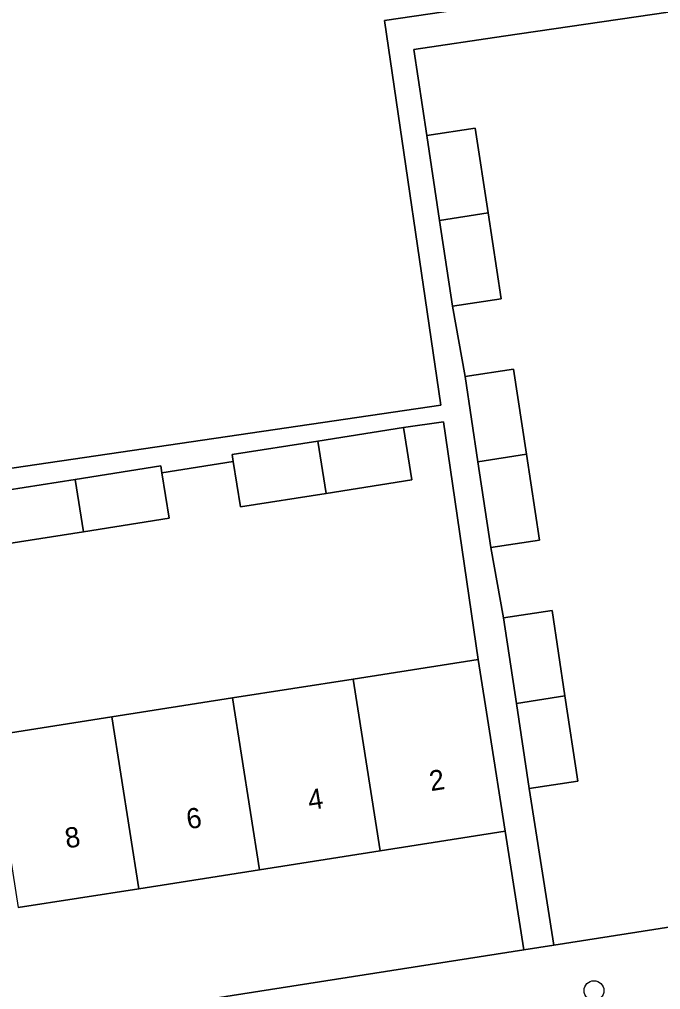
# Model space of a CAD drawing. Extents: x 160077 to 160948, y 386481 to 387498.
# Drawn here: x 160213.12 to 160244.79, y 387321.86 to 387369.78 of the extents above; entities that cross this region are included whole.
import ezdxf

# ---------------------------------------------------------------- set-up
doc = ezdxf.new("R2010")
doc.units = 0
for name, color, linetype in [('IMGEO_Boom', 7, 'Continuous'), ('IMGEO_Erf', 7, 'Continuous'), ('IMGEO_Pand', 7, 'Continuous'), ('IMGEO_Pand_nummerreeks', 7, 'Continuous'), ('IMGEO_Voetpad_open', 7, 'Continuous')]:
    doc.layers.add(name, color=color, linetype=linetype)

msp = doc.modelspace()

# ---------------------------------------------------------------- linework, layer by layer
at = {"layer": 'IMGEO_Boom'}
msp.add_circle((160241.501, 387321.816), 0.489, dxfattribs=at)
at = {"layer": 'IMGEO_Erf'}
for points in [[(160147.536, 387318.896), (160170.455, 387321.701), (160168.497, 387324.552), (160173.24, 387325.04), (160170.577, 387341.434), (160233.943, 387350.726), (160231.156, 387369.73), (160256.864, 387373.5)], [(160257.725, 387363.991), (160256.577, 387371.817), (160237.025, 387368.95), (160232.602, 387368.301), (160233.237, 387364.05), (160235.638, 387364.414), (160236.273, 387360.226), (160236.918, 387355.978), (160234.517, 387355.614), (160235.132, 387352.14), (160237.533, 387352.504), (160238.168, 387348.316), (160238.813, 387344.068), (160236.412, 387343.704), (160237.028, 387340.229), (160239.429, 387340.593), (160240.069, 387336.374), (160240.709, 387332.157), (160238.308, 387331.793), (160239.518, 387324.06), (160260.423, 387327.331)], [(160211.729, 387334.399), (160217.686, 387335.334), (160223.643, 387336.269), (160229.6, 387337.204), (160235.783, 387338.175), (160234.062, 387349.91), (160232.088, 387349.62), (160232.496, 387347.036), (160228.267, 387346.369), (160224.039, 387345.703), (160223.684, 387347.949), (160220.163, 387347.393), (160220.517, 387345.147), (160216.289, 387344.481), (160212.06, 387343.814)], [(160176.51, 387314.203), (160238.032, 387323.828), (160237.115, 387329.687), (160230.933, 387328.717), (160224.976, 387327.782), (160219.019, 387326.847), (160213.062, 387325.911)]]:
    msp.add_lwpolyline(points, dxfattribs=at)
at = {"layer": 'IMGEO_Pand'}
for points in [[(160235.638, 387364.414), (160233.237, 387364.05), (160233.875, 387359.844), (160236.273, 387360.226)], [(160234.517, 387355.614), (160236.918, 387355.978), (160236.273, 387360.226), (160233.875, 387359.844)], [(160237.533, 387352.504), (160235.132, 387352.14), (160235.77, 387347.934), (160238.168, 387348.316)], [(160227.86, 387348.954), (160228.267, 387346.369), (160232.496, 387347.036), (160232.088, 387349.62)], [(160227.86, 387348.954), (160223.631, 387348.287), (160223.684, 387347.949), (160224.039, 387345.703), (160228.267, 387346.369)], [(160236.412, 387343.704), (160238.813, 387344.068), (160238.168, 387348.316), (160235.77, 387347.934)], [(160220.163, 387347.393), (160220.11, 387347.732), (160215.881, 387347.066), (160216.289, 387344.481), (160220.517, 387345.147)], [(160215.881, 387347.066), (160211.653, 387346.399), (160211.697, 387346.118), (160212.06, 387343.814), (160216.289, 387344.481)], [(160240.069, 387336.374), (160239.429, 387340.593), (160237.028, 387340.229), (160237.671, 387335.992)], [(160230.933, 387328.717), (160237.115, 387329.687), (160236.34, 387334.627), (160235.783, 387338.175), (160229.6, 387337.204)], [(160224.976, 387327.782), (160230.933, 387328.717), (160229.6, 387337.204), (160223.643, 387336.269)], [(160223.643, 387336.269), (160217.686, 387335.334), (160219.019, 387326.847), (160224.976, 387327.782)], [(160237.671, 387335.992), (160238.308, 387331.793), (160240.709, 387332.157), (160240.069, 387336.374)], [(160213.062, 387325.911), (160219.019, 387326.847), (160217.686, 387335.334), (160211.729, 387334.399)]]:
    msp.add_lwpolyline(points, close=True, dxfattribs=at)
at = {"layer": 'IMGEO_Voetpad_open'}
for points in [[(160256.864, 387373.5), (160231.156, 387369.73), (160233.943, 387350.726), (160170.577, 387341.434), (160173.24, 387325.04), (160173.551, 387322.019), (160170.455, 387321.701), (160147.536, 387318.896)], [(160211.653, 387346.399), (160215.881, 387347.066), (160220.11, 387347.732), (160220.163, 387347.393), (160223.684, 387347.949), (160223.631, 387348.287), (160227.86, 387348.954), (160232.088, 387349.62), (160234.062, 387349.91), (160235.783, 387338.175), (160236.34, 387334.627), (160237.115, 387329.687), (160238.032, 387323.828), (160239.518, 387324.06), (160238.308, 387331.793), (160237.671, 387335.992), (160237.028, 387340.229), (160236.412, 387343.704), (160235.77, 387347.934), (160235.132, 387352.14), (160234.517, 387355.614), (160233.875, 387359.844), (160233.237, 387364.05), (160232.602, 387368.301), (160237.025, 387368.95), (160256.577, 387371.817)], [(160260.423, 387327.331), (160239.518, 387324.06), (160238.032, 387323.828), (160176.51, 387314.203), (160175.004, 387313.967), (160176.271, 387305.995), (160180.322, 387280.516), (160156.018, 387276.748), (160154.726, 387276.548), (160146.224, 387275.251), (160141.641, 387274.55), (160139.785, 387274.28), (160132.053, 387273.157), (160139.615, 387268.878)]]:
    msp.add_lwpolyline(points, dxfattribs=at)

# ---------------------------------------------------------------- texts
at = {"layer": 'IMGEO_Pand_nummerreeks'}
for s, p in [('2', (160233.448, 387331.662)), ('4', (160227.448, 387330.721)), ('6', (160221.447, 387329.779)), ('8', (160215.449, 387328.837))]:
    msp.add_text(s, height=1, rotation=8.9208, dxfattribs=at).set_placement(p)

doc.saveas('drawing.dxf')
